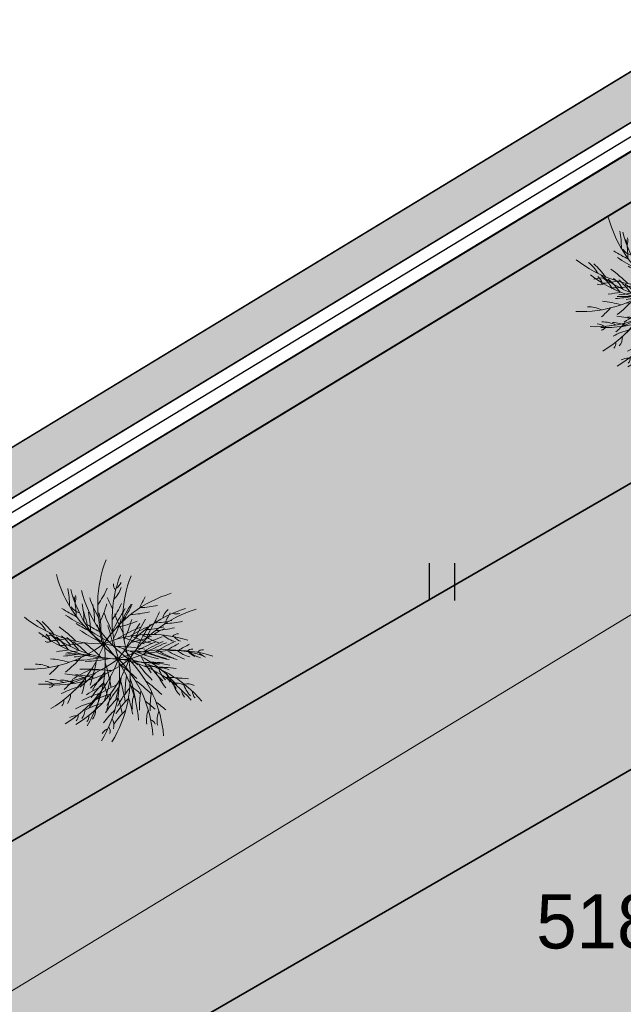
# Model space of a CAD drawing. Header units: millimetres. Extents: x 767170 to 66149698, y -983507 to 2493658.
# Tile 983 of 1056: x 5033960 to 5043684, y -548653 to -532785. Entities that reach past the tile are written whole.
import ezdxf

# ---------------------------------------------------------------- set-up
doc = ezdxf.new("R2010")
doc.units = ezdxf.units.MM
for name, color, linetype in [('(004) Точки рельефа', 7, 'Continuous'), ('(036) Растительность', 7, 'Continuous'), ('(040) Ограда', 7, 'Continuous'), ('GLUXOY OG', 7, 'Continuous'), ('ОЗЕЛЕНЕНИЕ', 64, 'Continuous')]:
    doc.layers.add(name, color=color, linetype=linetype)
doc.layers.add('G_Green', color=74, linetype='Continuous', lineweight=13)
doc.styles.add('BLACK', font='tahomabd.ttf')
doc.styles.add('D-431', font='txt')
doc.styles.get("Standard").update_dxf_attribs({"font": 'isocpeui.ttf'})
doc.linetypes.add('ОГРАДА_БЕТ', pattern='A,4,["|",Standard,S=0.8,R=0,X=0,Y=-0.8],4', length=8)
doc.linetypes.add('ОГРАДА_ГЛИН', pattern='A,4,["|",Standard,S=0.8,R=0,X=0,Y=-0.8],0.5,["|",Standard,S=0.8,R=0,X=0,Y=-0.8],3.5', length=8)
doc.dimstyles.new('genplan dimension', dxfattribs={"dimtxt": 1100, "dimasz": 450, "dimexe": 450, "dimexo": 0, "dimgap": 80, "dimtad": 1, "dimlfac": 0.001, "dimtxsty": 'BLACK', "dimblk": 'OBLIQUE', "dimcen": 0, "dimclrd": 186, "dimclre": 186, "dimclrt": 186, "dimadec": 1, "dimazin": 0, "dimtfac": 1, "dimtmove": 0, "dimatfit": 3, "dimldrblk": 'OBLIQUE', "dimfxl": 1, "dimlwd": 9, "dimlwe": 9, "dimarcsym": 0})

# ---------------------------------------------------------------- blocks, each defined once
blk = doc.blocks.new('_Oblique')
at = {"color": 0, "linetype": 'ByBlock', "lineweight": -2}
blk.add_line((-0.5, -0.5), (0.5, 0.5), dxfattribs=at)
blk = doc.blocks.new('*D288')
at = {"color": 186, "lineweight": 9, "transparency": 16777216}
for p, q in [((2330350, -509027), (2330595, -509431)), ((2255842, -554331), (2330362, -509047)), ((2255830, -554312), (2256076, -554716))]:
    blk.add_line(p, q, dxfattribs=at)
for p, xscale, yscale, zscale, rotation in [((2330362, -509047), 450.0000000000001, 450.0000000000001, 450.0000000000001, 31.28656990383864), ((2255842, -554331), 450, 450, 450, 211.2865699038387)]:
    blk.add_blockref('_Oblique', p, dxfattribs=dict(at, xscale=xscale, yscale=yscale, zscale=zscale, rotation=rotation))
at = {"color": 186, "transparency": 16777216, "insert": (2292697, -531023), "char_height": 1100, "attachment_point": 5, "rotation": 31.2866, "style": 'BLACK'}
blk.add_mtext('87,2', dxfattribs=at)
blk = doc.blocks.new('I04010')
for p, q in [((-0.412273, 0.007146), (-0.412273, 1.207146)), ((0.387727, 1.207146), (0.387727, 0.007146))]:
    blk.add_line(p, q)
blk = doc.blocks.new('A$C05d28b1e')
at = {"layer": '(040) Ограда', "ltscale": 600, "flags": 128}
blk.add_lwpolyline([(-65264, 129736), (-69528, 127118), (-60665, 110686), (-137359, 64080), (-200340, 25826), (-120613, -95364), (-115995, -101905)], dxfattribs=at)
at = {"layer": '(040) Ограда', "linetype": 'ОГРАДА_БЕТ', "ltscale": 600, "flags": 128}
blk.add_lwpolyline([(-64714, 129605), (-68996, 126975), (-60133, 110541), (-137151, 63738), (-199778, 25699), (-120282, -95139), (-115668, -101674)], dxfattribs=at)
at = {"layer": '(036) Растительность', "linetype": 'Continuous', "xscale": 500, "yscale": 500, "zscale": 500}
blk.add_blockref('I04010', (-141979, 55418), dxfattribs=at)
at = {"layer": '(004) Точки рельефа', "linetype": 'ByBlock', "insert": (-140467, 50243), "char_height": 875, "attachment_point": 4, "style": 'D-431'}
blk.add_mtext('518.52', dxfattribs=at)
blk = doc.blocks.new('СОСНА')
at = {"layer": 'G_Green', "color": 64, "lineweight": 13}
for centre, radius, start, end in [((2878, 1344), 3554, 158.6762, 198.3992), ((1575, 3112), 3554, 194.6762, 234.3992), ((3292, 909), 3554, 158.6762, 198.3992), ((3597, 887), 3554, 158.6762, 198.3992), ((-3722, 1355), 2235, 358.8582, 11.6374), ((1989, 2677), 3554, 194.6762, 234.3992), ((2294, 2655), 3554, 194.6762, 234.3992), ((-2895, 2932), 2731, 324.3585, 335.9165), ((-4029, 1003), 2731, 0.3585, 11.9165), ((3042, 2957), 4194, 199.7538, 208.1132), ((2476, -1728), 3554, 106.978, 146.7011), ((3457, 3193), 4194, 202.9939, 207.9441), ((4371, -443), 4194, 151.2958, 156.246), ((557, 4766), 4194, 237.3728, 244.0163), ((-1084, 1534), 438, 215.6845, 254.3401), ((-3309, 920), 2235, 358.8582, 11.6374), ((-4274, 30), 3378, 9.8403, 20.2324), ((-3004, 898), 2235, 358.8582, 11.6374), ((-3665, 2289), 3378, 333.8403, 344.2324), ((3581, -1135), 4194, 145.626, 156.6056), ((-2481, 2497), 2731, 324.3585, 335.9165), ((2890, -2164), 3554, 106.978, 146.7011), ((3844, -857), 4194, 148.0557, 156.4151), ((-2176, 2475), 2731, 324.3585, 335.9165), ((3195, -2185), 3554, 106.978, 146.7011), ((144, 3787), 2731, 272.6604, 284.2184), ((508, 3494), 2235, 271.1601, 283.9393), ((4785, -878), 4194, 151.2958, 156.246), ((1625, 861), 438, 127.9864, 166.642), ((-587, 3775), 3554, 231.7737, 271.4968), ((-2929, 197), 859, 27.3422, 54.9158), ((-3752, -821), 2235, 35.9558, 48.735), ((759, 4513), 4194, 235.7538, 244.1132), ((-3615, 568), 2731, 0.3585, 11.9165), ((-3310, 546), 2731, 0.3585, 11.9165), ((3456, 2522), 4194, 199.7538, 208.1132), ((-3252, 1854), 3378, 333.8403, 344.2324), ((3761, 2500), 4194, 199.7538, 208.1132), ((-838, 3992), 3378, 282.1421, 292.5343), ((-2947, 1832), 3378, 333.8403, 344.2324), ((4258, -1292), 4194, 148.0557, 156.4151), ((4563, -1314), 4194, 148.0557, 156.4151), ((922, 3059), 2235, 271.1601, 283.9393), ((5090, -900), 4194, 151.2958, 156.246), ((1227, 3037), 2235, 271.1601, 283.9393), ((1594, 1502), 424, 253.5396, 283.459), ((-3924, -2289), 3681, 44.5786, 54.5338), ((971, 4331), 4194, 237.3728, 244.0163), ((1173, 4078), 4194, 235.7538, 244.1132), ((1276, 4309), 4194, 237.3728, 244.0163), ((1478, 4056), 4194, 235.7538, 244.1132), ((-3860, -405), 3378, 9.8403, 20.2324), ((-3556, -427), 3378, 9.8403, 20.2324), ((2096, -3204), 4194, 111.1258, 122.1053), ((3995, -1570), 4194, 145.626, 156.6056), ((2469, -3124), 4194, 113.5554, 121.9148), ((4300, -1592), 4194, 145.626, 156.6056), ((558, 3351), 2731, 272.6604, 284.2184), ((3138, -3081), 4194, 116.7955, 121.7457), ((863, 3329), 2731, 272.6604, 284.2184), ((-173, 3340), 3554, 231.7737, 271.4968), ((-2723, 4597), 4194, 276.0914, 281.0417), ((-2101, 447), 184, 243.6822, 302.9427), ((-2396, 4480), 4194, 274.4704, 281.1138), ((132, 3318), 3554, 231.7737, 271.4968), ((-2515, -238), 859, 27.3422, 54.9158), ((-3338, -1257), 2235, 35.9558, 48.735), ((-2210, -260), 859, 27.3422, 54.9158), ((-3033, -1278), 2235, 35.9558, 48.735), ((849, -3067), 3554, 72.4777, 112.2008), ((1358, 3524), 3378, 247.6418, 258.034), ((-424, 3557), 3378, 282.1421, 292.5343), ((1827, 3785), 3681, 245.2827, 255.2378), ((-119, 3535), 3378, 282.1421, 292.5343), ((2051, 2798), 2731, 238.1601, 249.7181), ((2883, -3559), 4194, 113.5554, 121.9148), ((1775, 1108), 859, 228.0463, 255.6198), ((1630, 320), 184, 84.3863, 143.6467), ((1857, 688), 424, 219.0393, 248.9587), ((-2657, 3042), 3554, 267.7737, 307.4968), ((-3845, 1405), 3554, 300.8395, 340.5625), ((-2310, 4162), 4194, 276.0914, 281.0417), ((-1867, 4363), 4194, 271.5856, 281.305), ((-2005, 4140), 4194, 276.0914, 281.0417), ((-3510, -2724), 3681, 44.5786, 54.5338), ((-3205, -2746), 3681, 44.5786, 54.5338), ((-4011, -282), 3554, 328.4375, 8.1605), ((-1101, -3279), 3554, 40.4375, 80.1605), ((-3043, -2253), 3554, 4.4375, 44.1605), ((-117, -4056), 4194, 79.0855, 90.065), ((1263, -3503), 3554, 72.4777, 112.2008), ((2827, 2039), 3378, 215.6016, 225.9937), ((1568, -3525), 3554, 72.4777, 112.2008), ((243, -4186), 4194, 81.5152, 89.8746), ((2510, -3640), 4194, 111.1258, 122.1053), ((2815, -3662), 4194, 111.1258, 122.1053), ((2241, 3350), 3681, 245.2827, 255.2378), ((3188, -3581), 4194, 113.5554, 121.9148), ((2464, 2363), 2731, 238.1601, 249.7181), ((2769, 2341), 2731, 238.1601, 249.7181), ((3552, -3516), 4194, 116.7955, 121.7457), ((2189, 672), 859, 228.0463, 255.6198), ((3857, -3538), 4194, 116.7955, 121.7457), ((2044, -115), 184, 84.3863, 143.6467), ((2494, 651), 859, 228.0463, 255.6198), ((2349, -137), 184, 84.3863, 143.6467), ((-2243, 2607), 3554, 267.7737, 307.4968), ((-1938, 2585), 3554, 267.7737, 307.4968), ((-2269, -2933), 2731, 73.4561, 85.0141), ((-1983, 4045), 4194, 274.4704, 281.1138), ((-3431, 970), 3554, 300.8395, 340.5625), ((-1409, -3450), 3378, 82.9378, 93.33), ((-4235, 2669), 4194, 308.8514, 317.2108), ((-1678, 4023), 4194, 274.4704, 281.1138), ((-1453, 3928), 4194, 271.5856, 281.305), ((-3126, 948), 3554, 300.8395, 340.5625), ((-1148, 3906), 4194, 271.5856, 281.305), ((-4852, 420), 4194, 340.6514, 350.3707), ((-3598, -717), 3554, 328.4375, 8.1605), ((-3293, -739), 3554, 328.4375, 8.1605), ((-687, -3714), 3554, 40.4375, 80.1605), ((-2629, -2688), 3554, 4.4375, 44.1605), ((-382, -3736), 3554, 40.4375, 80.1605), ((-2324, -2710), 3554, 4.4375, 44.1605), ((1772, 3089), 3378, 247.6418, 258.034), ((3029, 1056), 2731, 206.1199, 217.6779), ((2077, 3067), 3378, 247.6418, 258.034), ((2546, 3328), 3681, 245.2827, 255.2378), ((2271, 252), 424, 219.0393, 248.9587), ((2576, 231), 424, 219.0393, 248.9587), ((-2449, -1229), 859, 63.3422, 90.9158), ((-4869, 2451), 4194, 312.0914, 317.0417), ((627, -3879), 3681, 113.6444, 123.5995), ((-995, -3886), 3378, 82.9378, 93.33), ((-690, -3907), 3378, 82.9378, 93.33), ((-4447, -1622), 4194, 8.2494, 17.9688), ((-2490, -3777), 4194, 45.5152, 53.8746), ((297, -4492), 4194, 79.0855, 90.065), ((3241, 1604), 3378, 215.6016, 225.9937), ((602, -4513), 4194, 79.0855, 90.065), ((656, -4621), 4194, 81.5152, 89.8746), ((3546, 1582), 3378, 215.6016, 225.9937), ((832, -4505), 4194, 84.7552, 89.7055), ((961, -4643), 4194, 81.5152, 89.8746), ((1899, -231), 859, 196.006, 223.5796), ((1170, -914), 438, 61.4459, 100.1015), ((-2035, -1665), 859, 63.3422, 90.9158), ((-1730, -1687), 859, 63.3422, 90.9158), ((-4455, 2016), 4194, 312.0914, 317.0417), ((-1855, -3368), 2731, 73.4561, 85.0141), ((-259, -3390), 2731, 106.5218, 118.0798), ((-1550, -3390), 2731, 73.4561, 85.0141), ((-3821, 2234), 4194, 308.8514, 317.2108), ((-5150, -33), 4194, 343.5361, 350.1796), ((-3516, 2212), 4194, 308.8514, 317.2108), ((2399, -2893), 3681, 141.2424, 151.1976), ((-4438, -16), 4194, 340.6514, 350.3707), ((-4133, -37), 4194, 340.6514, 350.3707), ((-4033, -2057), 4194, 8.2494, 17.9688), ((2846, -1174), 2731, 170.1199, 181.6779), ((-3728, -2079), 4194, 8.2494, 17.9688), ((-2076, -4212), 4194, 45.5152, 53.8746), ((-1771, -4234), 4194, 45.5152, 53.8746), ((3443, 621), 2731, 206.1199, 217.6779), ((1246, -4940), 4194, 84.7552, 89.7055), ((3748, 599), 2731, 206.1199, 217.6779), ((1746, -630), 424, 186.999, 216.9184), ((1551, -4962), 4194, 84.7552, 89.7055), ((-2225, -1281), 424, 54.3352, 84.2546), ((-2103, -867), 184, 279.6822, 338.9427), ((-683, -3194), 2235, 105.0215, 117.8007), ((-4150, 1994), 4194, 312.0914, 317.0417), ((1040, -4314), 3681, 113.6444, 123.5995), ((1388, -2871), 2731, 134.1199, 145.6779), ((1345, -4336), 3681, 113.6444, 123.5995), ((-4502, -2161), 4194, 11.1342, 17.7776), ((2813, -3328), 3681, 141.2424, 151.1976), ((3118, -3350), 3681, 141.2424, 151.1976), ((-2200, -4381), 4194, 48.7552, 53.7055), ((2313, -666), 859, 196.006, 223.5796), ((1584, -1350), 438, 61.4459, 100.1015), ((2159, -1066), 424, 186.999, 216.9184), ((2618, -688), 859, 196.006, 223.5796), ((1889, -1371), 438, 61.4459, 100.1015), ((154, -3825), 2731, 106.5218, 118.0798), ((459, -3847), 2731, 106.5218, 118.0798), ((-4736, -468), 4194, 343.5361, 350.1796), ((1801, -3306), 2731, 134.1199, 145.6779), ((-4432, -490), 4194, 343.5361, 350.1796), ((2106, -3328), 2731, 134.1199, 145.6779), ((-4088, -2596), 4194, 11.1342, 17.7776), ((-3783, -2618), 4194, 11.1342, 17.7776), ((3260, -1609), 2731, 170.1199, 181.6779), ((3565, -1631), 2731, 170.1199, 181.6779), ((2464, -1087), 424, 186.999, 216.9184), ((-269, -3629), 2235, 105.0215, 117.8007), ((36, -3651), 2235, 105.0215, 117.8007), ((-1786, -4817), 4194, 48.7552, 53.7055), ((-1481, -4838), 4194, 48.7552, 53.7055)]:
    blk.add_arc(centre, radius, start, end, dxfattribs=at)
at = {"layer": 'G_Green', "color": 62, "lineweight": 13}
for centre, radius, start, end in [((-388, 2164), 424, 305.2377, 335.1571), ((-37, 1913), 184, 170.5847, 229.8451), ((-813, 2110), 859, 314.2447, 341.8182), ((-1726, 1529), 424, 341.2377, 11.1571), ((-2443, 184), 424, 18.3352, 48.2546), ((-1832, -1430), 184, 312.748, 12.0084), ((-1892, -1228), 438, 321.8478, 0.5034), ((921, -2892), 2235, 132.6196, 145.3988), ((1176, -1551), 859, 160.006, 187.5796), ((-1478, -1663), 438, 321.8478, 0.5034), ((-1174, -1685), 438, 321.8478, 0.5034), ((1335, -3328), 2235, 132.6196, 145.3988), ((1589, -1986), 859, 160.006, 187.5796), ((-1294, -2278), 424, 87.401, 117.3204), ((-1418, -1865), 184, 312.748, 12.0084), ((-1113, -1887), 184, 312.748, 12.0084), ((-647, -2146), 438, 349.4459, 28.1015), ((1640, -3350), 2235, 132.6196, 145.3988), ((805, -2146), 184, 16.346, 75.6065), ((1894, -2008), 859, 160.006, 187.5796), ((-199, -2606), 424, 114.999, 144.9184), ((-501, -2297), 184, 340.346, 39.6065)]:
    blk.add_arc(centre, radius, start, end, dxfattribs=at)
blk = doc.blocks.new('A$C49283f3b')
at = {"true_color": 0x00e000, "transparency": 33554687}
h = blk.add_hatch(color=92, dxfattribs=at)
h.dxf.hatch_style = 1
edge = h.paths.add_edge_path(flags=17)
edge.add_line((-37232, 36819), (-35590, 43547))
edge.add_line((-35590, 43547), (-32430, 42776))
edge.add_line((-32430, 42776), (-31659, 45936))
edge.add_line((-31659, 45936), (-28499, 45165))
edge.add_line((-28499, 45165), (-27728, 48325))
edge.add_line((-27728, 48325), (-24568, 47554))
edge.add_line((-24568, 47554), (-23797, 50714))
edge.add_line((-23797, 50714), (-20637, 49942))
edge.add_line((-20637, 49942), (-19866, 53102))
edge.add_line((-19866, 53102), (-16706, 52331))
edge.add_line((-16706, 52331), (-15935, 55491))
edge.add_line((-15935, 55491), (-12775, 54720))
edge.add_line((-12775, 54720), (-12004, 57880))
edge.add_line((-12004, 57880), (-5276, 56238))
edge.add_line((-5276, 56238), (-5231, 56266))
edge.add_line((-5231, 56266), (-6321, 58060))
edge.add_line((-6321, 58060), (-5296, 58684))
edge.add_line((-5296, 58684), (-8567, 64068))
edge.add_arc((-11131, 62510), 3000, 31.2866, 120.0548)
edge.add_line((-12634, 65106), (-33239, 53184))
edge.add_line((-33239, 53184), (-50141, 43404))
edge.add_arc((-48638, 40807), 3000, 120.0548, 209.0885)
edge.add_line((-51260, 39349), (-44804, 27744))
edge.add_line((-44804, 27744), (-37650, 31724))
edge.add_line((-37650, 31724), (-38318, 32824))
edge.add_line((-38318, 32824), (-36695, 33811))
edge.add_line((-36695, 33811), (-38175, 36246))
edge.add_line((-38175, 36246), (-37232, 36819))
blk = doc.blocks.new('A$C2cdd6916')
dim = blk.add_linear_dim(base=(19119.199, 52493.966), p1=(-55412.06, 7228.836), p2=(19107.367, 52513.437), angle=31.2865699, dimstyle='genplan dimension')
dim.commit()
dim.dimension.update_dxf_attribs({"geometry": '*D288', "text_midpoint": (-18545.182, 30517.578), "insert": (-2311242.442, 561540.579)})

msp = doc.modelspace()

# ---------------------------------------------------------------- hatches: boundary and pattern name
at = {"true_color": 0xb1ab95}
h = msp.add_hatch(color=253, dxfattribs=at)
h.dxf.hatch_style = 1
edge = h.paths.add_edge_path(flags=17)
edge.add_line((5098328.86, -738071.2), (5097915.34, -737503.02))
edge.add_line((5097915.34, -737503.02), (5096931.78, -738360.79))
edge.add_line((5096931.78, -738360.79), (5059545.14, -686990.45))
edge.add_line((5059545.14, -686990.45), (5004229.9, -602908.45))
edge.add_arc((5009661.29, -598492.56), 7000, 211.28657, 219.112196, ccw=False)
edge.add_line((5003679.22, -602127.79), (5003229.88, -601388.36))
edge.add_line((5003229.88, -601388.36), (4983953.64, -572087.48))
edge.add_line((4983953.64, -572087.48), (5111746.18, -494446.5))
edge.add_line((5111746.18, -494446.5), (5116840.86, -503524.83))
edge.add_line((5116840.86, -503524.83), (5114029.81, -505186.6))
edge.add_line((5114029.81, -505186.6), (5117083.12, -510351.6))
edge.add_line((5117083.12, -510351.6), (5119777.97, -508758.53))
edge.add_line((5119777.97, -508758.53), (5173113.12, -603797.76))
edge.add_line((5173113.12, -603797.76), (5142488.82, -624059.16))
edge.add_line((5142488.82, -624059.16), (5142257.35, -629108.35))
edge.add_line((5142257.35, -629108.35), (5143613.74, -630946.33))
edge.add_line((5143613.74, -630946.33), (5122742.68, -649693.55))
edge.add_line((5122742.68, -649693.55), (5153709.99, -689621.19))
edge.add_line((5153709.99, -689621.19), (5107133.67, -729612.65))
edge.add_line((5107133.67, -729612.65), (5104266.42, -726274.34))
edge.add_line((5104266.42, -726274.34), (5099895.98, -730028.08))
edge.add_line((5099895.98, -730028.08), (5102913.13, -734173.73))
edge.add_line((5102913.13, -734173.73), (5104023.68, -733205.21))
edge.add_line((5104023.68, -733205.21), (5101482.87, -730246.98))
edge.add_line((5101482.87, -730246.98), (5104137.97, -727966.53))
edge.add_line((5104137.97, -727966.53), (5106679.31, -730925.39))
edge.add_line((5106679.31, -730925.39), (5154671.28, -689718.44))
edge.add_line((5154671.28, -689718.44), (5123694.92, -649779.14))
edge.add_line((5123694.92, -649779.14), (5144554.49, -631042.24))
edge.add_line((5144554.49, -631042.24), (5142967.99, -628892.43))
edge.add_line((5142967.99, -628892.43), (5143171.79, -624446.63))
edge.add_line((5143171.79, -624446.63), (5174041.97, -604022.56))
edge.add_line((5174041.97, -604022.56), (5112002, -493472.01))
edge.add_line((5112002, -493472.01), (4982970.04, -571866.01))
edge.add_line((4982970.04, -571866.01), (5058969.43, -687388.99))
edge.add_line((5058969.43, -687388.99), (5096815.68, -739390.85))
edge.add_line((5096815.68, -739390.85), (5098328.86, -738071.2))
h.paths.add_polyline_path([(5058640.46, -687616.72), (4982407.98, -571739.45), (5112148.18, -492915.16), (5174572.74, -604151.02), (5143562.06, -624668.05), (5143374.06, -628769.05), (5145092.06, -631097.05), (5124239.06, -649828.05), (5155218.78, -689771.68), (5106939.91, -731228.8), (5107460.9, -731835.39), (5104805.8, -734115.84), (5104284.31, -733508.66), (5103149.42, -734498.41), (5104323.65, -736111.82), (5109153.09, -731963.84), (5108306.41, -730978.06), (5156180.05, -689868.9), (5125191.31, -649913.64), (5146032.82, -631192.96), (5144084.7, -628553.13), (5144245.04, -625055.52), (5175501.59, -604375.82), (5112404, -491940.66), (4981424.38, -571517.97), (5058064.75, -688015.26), (5096633.24, -741009.51), (5098978.66, -738964.05), (5098565.15, -738395.87), (5096749.34, -739979.46)])
at = {"true_color": 0x7abf6e, "transparency": 33554687}
h = msp.add_hatch(color=83, dxfattribs=at)
h.dxf.hatch_style = 1
edge = h.paths.add_edge_path()
edge.add_line((5114029.81, -505186.6), (5116840.86, -503524.83))
edge.add_line((5116840.86, -503524.83), (5111746.18, -494446.5))
edge.add_line((5111746.18, -494446.5), (4983953.64, -572087.48))
edge.add_line((4983953.64, -572087.48), (5003229.88, -601388.36))
edge.add_line((5003229.88, -601388.36), (4986625.3, -574064.19))
edge.add_line((4986625.3, -574064.19), (4985404.9, -572055.93))
edge.add_line((4985404.9, -572055.93), (4990147.82, -569173.71))
edge.add_line((4990147.82, -569173.71), (4991368.22, -571181.97))
edge.add_line((4991368.22, -571181.97), (5011750.14, -558796.11))
edge.add_line((5011750.14, -558796.11), (5098841.45, -508402.75))
edge.add_arc((5102347.25, -514461.58), 7000, 48.679871, 120.054821, ccw=False)
edge.add_arc((5108949.9, -506951.26), 3000, 228.679871, 299.878037)
edge.add_line((5110444.37, -509552.52), (5115047.42, -506908))
edge.add_line((5115047.42, -506908), (5114029.81, -505186.6))
at = {"true_color": 0x939598}
h = msp.add_hatch(color=252, dxfattribs=at)
h.dxf.hatch_style = 1
edge = h.paths.add_edge_path(flags=16)
edge.add_line((5023708.6, -594051.74), (5011051.61, -601743.25))
edge.add_arc((5009493.66, -599179.51), 3000, 211.28657, 301.28657, ccw=False)
edge.add_line((5006929.91, -600737.47), (4992991.9, -577801.35))
edge.add_arc((4995555.64, -576243.39), 3000, 121.28657, 211.28657, ccw=False)
edge.add_line((4993997.69, -573679.65), (5007535.03, -565453.16))
edge.add_arc((5009092.99, -568016.9), 3000, 29.088455, 121.28657, ccw=False)
edge.add_line((5011714.6, -566558.42), (5019388.96, -580353.06))
edge.add_line((5019388.96, -580353.06), (5020361.99, -582102.09))
edge.add_line((5020361.99, -582102.09), (5022308.06, -585600.14))
edge.add_line((5022308.06, -585600.14), (5023281.1, -587349.17))
edge.add_line((5023281.1, -587349.17), (5024772.25, -590029.52))
edge.add_arc((5022150.64, -591488), 3000, -58.71343, 29.088455, ccw=False)
edge = h.paths.add_edge_path(flags=16)
edge.add_line((5083053.35, -604862.94), (5091159.4, -619934.02))
edge.add_arc((5088517.31, -621355.08), 3000, -61.72623, 28.27377, ccw=False)
edge.add_line((5089938.37, -623997.16), (5062215.1, -638908.24))
edge.add_arc((5060794.04, -636266.15), 3000, 209.088455, 298.27377, ccw=False)
edge.add_line((5058172.43, -637724.63), (5050663.25, -624226.89))
edge.add_arc((5053284.86, -622768.41), 3000, 121.28657, 209.088455, ccw=False)
edge.add_line((5051726.9, -620204.67), (5078853.32, -603720.26))
edge.add_arc((5080411.27, -606284), 3000, 28.27377, 121.28657, ccw=False)
edge = h.paths.add_edge_path(flags=16)
edge.add_line((5119460.31, -604792.73), (5114069.3, -595313.39))
edge.add_line((5114069.3, -595313.39), (5110127.26, -588381.85))
edge.add_arc((5112735.03, -586898.78), 3000, 120.099397, 209.6274, ccw=False)
edge.add_line((5111230.53, -584303.31), (5134657.29, -570723.62))
edge.add_arc((5136161.8, -573319.09), 3000, 29.878037, 120.099397, ccw=False)
edge.add_line((5138763.06, -571824.62), (5141629.68, -576814.25))
edge.add_line((5141629.68, -576814.25), (5144200.53, -581289.05))
edge.add_line((5144200.53, -581289.05), (5146126.62, -584641.6))
edge.add_arc((5143525.35, -586136.06), 3000, -59.036343, 29.878037, ccw=False)
edge.add_line((5145068.83, -588708.55), (5133515.03, -595640.8))
edge.add_arc((5135058.51, -598213.28), 3000, 120.963657, 150.600522)
edge.add_line((5132444.86, -596740.59), (5129319.04, -602288.16))
edge.add_arc((5126705.38, -600815.47), 3000, 298.27377, 330.600522, ccw=False)
edge.add_line((5128126.44, -603457.55), (5123489.14, -605951.74))
edge.add_arc((5122068.09, -603309.65), 3000, 209.6274, 298.27377, ccw=False)
edge = h.paths.add_edge_path(flags=16)
edge.add_line((5104948.51, -512967.11), (5109958.55, -521687.58))
edge.add_line((5109958.55, -521687.58), (5113442.83, -527752.3))
edge.add_line((5113442.83, -527752.3), (5117900.19, -535510.76))
edge.add_arc((5115298.92, -537005.23), 3000, -59.410366, 29.878037, ccw=False)
edge.add_line((5116825.58, -539587.73), (5108211.96, -544679.71))
edge.add_line((5108211.96, -544679.71), (5104139.23, -547087.32))
edge.add_line((5104139.23, -547087.32), (5093778.56, -553212.07))
edge.add_line((5093778.56, -553212.07), (5095855.99, -556630.65))
edge.add_line((5095855.99, -556630.65), (5104998.8, -551225.84))
edge.add_arc((5106525.46, -553808.34), 3000, 30.603626, 120.589661, ccw=False)
edge.add_line((5109107.59, -552281.05), (5111575.02, -556453.8))
edge.add_line((5111575.02, -556453.8), (5114993.09, -554376.68))
edge.add_line((5114993.09, -554376.68), (5112551.3, -550246.14))
edge.add_arc((5115133.8, -548719.48), 3000, 120.589634, 210.589634, ccw=False)
edge.add_line((5113607.14, -546136.98), (5118754.2, -543094.27))
edge.add_arc((5120280.86, -545676.78), 3000, 29.878037, 120.589634, ccw=False)
edge.add_line((5122882.13, -544182.31), (5129098.76, -555002.96))
edge.add_line((5129098.76, -555002.96), (5123414.22, -558268.81))
edge.add_line((5123414.22, -558268.81), (5125492.13, -561688.17))
edge.add_line((5125492.13, -561688.17), (5131091.38, -558471.31))
edge.add_line((5131091.38, -558471.31), (5133781.47, -563153.68))
edge.add_arc((5131180.21, -564648.14), 3000, -59.900603, 29.878037, ccw=False)
edge.add_line((5132684.71, -567243.61), (5104161.64, -583777.46))
edge.add_line((5104161.64, -583777.46), (5107816.03, -589791.04))
edge.add_line((5107816.03, -589791.04), (5106690.95, -590430.89))
edge.add_line((5106690.95, -590430.89), (5115866.46, -606564.75))
edge.add_arc((5113258.69, -608047.83), 3000, -61.72623, 29.6274, ccw=False)
edge.add_line((5114679.74, -610689.91), (5098745.31, -619260.31))
edge.add_arc((5097324.26, -616618.23), 3000, 208.27377, 298.27377, ccw=False)
edge.add_line((5094682.17, -618039.28), (5086159.36, -602193.32))
edge.add_arc((5088801.44, -600772.26), 3000, 120.099397, 208.27377, ccw=False)
edge.add_line((5087296.93, -598176.79), (5089797.86, -596727.09))
edge.add_line((5089797.86, -596727.09), (5087872.49, -593558.75))
edge.add_line((5087872.49, -593558.75), (5063410.69, -608423.9))
edge.add_line((5063410.69, -608423.9), (5049977.64, -616587.01))
edge.add_arc((5048419.68, -614023.27), 3000, 209.088478, 301.28657, ccw=False)
edge.add_line((5045798.07, -615481.75), (5034604.8, -595361.87))
edge.add_arc((5037226.41, -593903.39), 3000, 120.589634, 209.088455, ccw=False)
edge.add_line((5035699.76, -591320.89), (5046322.96, -585040.94))
edge.add_arc((5047657.97, -587727.53), 3000, 30.589658, 116.423367, ccw=False)
edge.add_line((5050240.47, -586200.87), (5053470.69, -591665.14))
edge.add_line((5053470.69, -591665.14), (5056966.99, -589638.46))
edge.add_line((5056966.99, -589638.46), (5053703.67, -584198.45))
edge.add_arc((5056266.31, -582638.67), 3000, 120.589634, 211.327181, ccw=False)
edge.add_line((5054739.65, -580056.17), (5067056.79, -572784.05))
edge.add_line((5067056.79, -572784.05), (5064979.36, -569365.47))
edge.add_line((5064979.36, -569365.47), (5052568.79, -576702.04))
edge.add_line((5052568.79, -576702.04), (5040421.9, -583882.72))
edge.add_line((5040421.9, -583882.72), (5033889.81, -587744.19))
edge.add_arc((5032363.15, -585161.69), 3000, 209.088455, 300.589634, ccw=False)
edge.add_line((5029741.54, -586620.17), (5017029.48, -563770.27))
edge.add_arc((5019651.09, -562311.79), 3000, 120.054821, 209.088455, ccw=False)
edge.add_line((5018148.6, -559715.15), (5035050.78, -549935.1))
edge.add_line((5035050.78, -549935.1), (5055655.83, -538012.47))
edge.add_arc((5057158.31, -540609.11), 3000, 31.28657, 120.054821, ccw=False)
edge.add_line((5059722.05, -539051.15), (5062993.86, -544435.17))
edge.add_line((5062993.86, -544435.17), (5071966.95, -538982.32))
edge.add_line((5071966.95, -538982.32), (5068879.39, -533901.49))
edge.add_arc((5071443.13, -532343.53), 3000, 120.054821, 211.28657, ccw=False)
edge.add_line((5069940.65, -529746.89), (5097130.07, -514014.36))
edge.add_line((5097130.07, -514014.36), (5100844.76, -511864.94))
edge.add_arc((5102347.25, -514461.58), 3000, 29.878037, 120.054821, ccw=False)
edge = h.paths.add_edge_path(flags=16)
edge.add_line((5102002.44, -702025.69), (5090386.08, -711565.34))
edge.add_arc((5088482.14, -709246.93), 3000, 216.04662, 309.393717, ccw=False)
edge.add_line((5086056.53, -711012.26), (5082519.84, -706152.74))
edge.add_arc((5084945.45, -704387.41), 3000, 129.393717, 216.04662, ccw=False)
edge.add_line((5083041.51, -702069), (5094386.69, -692752.05))
edge.add_arc((5096290.63, -695070.46), 3000, 39.393717, 129.393717, ccw=False)
edge.add_line((5098609.04, -693166.53), (5102416.91, -697803.35))
edge.add_arc((5100098.5, -699707.28), 3000, -50.606283, 39.393717, ccw=False)
edge = h.paths.add_edge_path()
edge.add_arc((5143525.35, -586136.06), 7000, 300.963657, 389.878037)
edge.add_line((5149594.97, -582648.98), (5140723.46, -567207.27))
edge.add_line((5140723.46, -567207.27), (5111792.88, -516850.78))
edge.add_arc((5114394.14, -515356.32), 3000, 119.878037, 209.878037, ccw=False)
edge.add_line((5112899.68, -512755.05), (5117083.12, -510351.6))
edge.add_line((5117083.12, -510351.6), (5115047.42, -506908))
edge.add_line((5115047.42, -506908), (5110444.37, -509552.52))
edge.add_arc((5108949.9, -506951.26), 3000, 228.679871, 299.878037, ccw=False)
edge.add_arc((5102347.25, -514461.58), 7000, 48.679871, 120.054821)
edge.add_line((5098841.45, -508402.75), (5011750.14, -558796.11))
edge.add_line((5011750.14, -558796.11), (4991368.22, -571181.97))
edge.add_line((4991368.22, -571181.97), (4986625.3, -574064.19))
edge.add_line((4986625.3, -574064.19), (5003229.88, -601388.36))
edge.add_line((5003229.88, -601388.36), (5003679.22, -602127.79))
edge.add_arc((5009661.29, -598492.56), 7000, 211.28657, 301.28657)
edge.add_line((5013296.52, -604474.62), (5025214.6, -597232.14))
edge.add_arc((5026772.56, -599795.88), 3000, 29.088455, 121.28657, ccw=False)
edge.add_line((5029394.17, -598337.4), (5031112.52, -601426.14))
edge.add_arc((5028490.91, -602884.62), 3000, -60.911545, 29.088455, ccw=False)
edge.add_line((5029949.39, -605506.23), (5027327.78, -606964.71))
edge.add_line((5027327.78, -606964.71), (5044829.51, -638424.04))
edge.add_line((5044829.51, -638424.04), (5046768.68, -637345.22))
edge.add_arc((5048227.16, -639966.83), 3000, 15.949142, 119.088455, ccw=False)
edge.add_line((5051111.68, -639142.48), (5056747.37, -658886.99))
edge.add_line((5056747.37, -658886.99), (5077182.73, -709015.8))
edge.add_line((5077182.73, -709015.8), (5102438.15, -743717.49))
edge.add_arc((5100012.54, -745482.82), 3000, -46.417977, 36.04662, ccw=False)
edge.add_line((5102080.72, -747655.99), (5110849.13, -739311.19))
edge.add_arc((5108780.92, -737138.05), 3000, 216.04662, 313.582833, ccw=False)
edge.add_line((5106355.31, -738903.38), (5091951.02, -719111.47))
edge.add_arc((5094376.63, -717346.14), 3000, 129.393717, 216.04662, ccw=False)
edge.add_line((5092472.7, -715027.73), (5133909.14, -681006.43))
edge.add_line((5133909.14, -681006.43), (5135174.86, -682548.2))
edge.add_line((5135174.86, -682548.2), (5138272.08, -680012.3))
edge.add_line((5138272.08, -680012.3), (5120497.97, -658368.9))
edge.add_line((5120497.97, -658368.9), (5090358.64, -683120.09))
edge.add_line((5090358.64, -683120.09), (5092262.58, -685438.49))
edge.add_arc((5089944.17, -687342.43), 3000, -50.606283, 39.393717, ccw=False)
edge.add_line((5091848.11, -689660.84), (5082949.52, -696968.59))
edge.add_arc((5081045.59, -694650.18), 3000, 202.178608, 309.393717, ccw=False)
edge.add_line((5078267.55, -695782.66), (5062318.03, -656657.79))
edge.add_arc((5065096.06, -655525.3), 3000, 165.441673, 202.178608, ccw=False)
edge.add_line((5062192.38, -654771.21), (5065276.99, -642893.81))
edge.add_arc((5068180.67, -643647.91), 3000, 118.27377, 165.441673, ccw=False)
edge.add_line((5066759.61, -641005.82), (5129510.67, -607254.91))
edge.add_arc((5125247.5, -599328.66), 9000, 298.27377, 330.600522)
edge.add_line((5133088.46, -603746.72), (5135410.25, -599626.12))
edge.add_arc((5138023.91, -601098.81), 3000, 120.963657, 150.600522, ccw=False)
edge.add_line((5136480.43, -598526.33), (5147126.81, -592138.52))

# ---------------------------------------------------------------- block references
for name, p in [('A$C2cdd6916', (5079531.98, -561540.58, -3656)), ('A$C49283f3b', (5068289.46, -603118.8))]:
    msp.add_blockref(name, p)

# ---------------------------------------------------------------- next in the draw order: block references
at = {"color": 5, "lineweight": 50}
msp.add_blockref('A$C05d28b1e', (5182748.06, -597565.05), dxfattribs=at)

# ---------------------------------------------------------------- next in the draw order: linework, layer by layer
for points in [[(5099025.24, -738923.43), (5096633.24, -741009.51), (5058064.75, -688015.26), (4981424.38, -571517.97), (5112404, -491940.66), (5175501.59, -604375.82), (5144245.04, -625055.52), (5144084.7, -628553.13), (5146032.82, -631192.96), (5125191.31, -649913.64), (5156180.05, -689868.9), (5108306.41, -730978.06), (5109153.09, -731963.84), (5104323.65, -736111.82)], [(5156180.05, -689868.9), (5125191.31, -649913.64), (5146032.82, -631192.96), (5144084.7, -628553.13), (5144245.04, -625055.52), (5175501.59, -604375.82), (5112404, -491940.66), (4981424.38, -571517.97), (5058064.75, -688015.26)], [(5058640.46, -687616.72), (4982407.98, -571739.45), (5112148.18, -492915.16), (5174572.74, -604151.02), (5143562.06, -624668.05), (5143374.06, -628769.05), (5145092.06, -631097.05), (5124239.06, -649828.05), (5155218.78, -689771.68)], [(5154671.28, -689718.44), (5123694.92, -649779.14), (5144554.49, -631042.24), (5142967.99, -628892.43), (5143171.79, -624446.63), (5174041.97, -604022.56), (5112002, -493472.01), (4982970.04, -571866.01), (5058969.43, -687388.99)], [(5116840.86, -503524.83), (5111746.18, -494446.5), (4983953.64, -572087.48), (5059545.14, -686990.45), (5096931.78, -738360.79), (5097915.34, -737503.02)], [(5111746.18, -494446.5), (4983953.64, -572087.48)], [(5098841.45, -508402.75), (5011750.14, -558796.11)], [(5098841.45, -508402.75), (5011750.14, -558796.11)], [(5011750.14, -558796.11), (5098841.45, -508402.75)], [(5035050.78, -549935.1), (5055655.83, -538012.47)], [(5055655.83, -538012.47), (5035050.78, -549935.1)]]:
    msp.add_lwpolyline(points)
for points in [[(5059545.14, -686990.45), (5004229.9, -602908.45, -0.03415901), (5003679.22, -602127.79), (5003229.88, -601388.36), (4983953.64, -572087.48), (5111746.18, -494446.5), (5116840.86, -503524.83), (5114029.81, -505186.6), (5117083.12, -510351.6), (5119777.97, -508758.53), (5173113.12, -603797.76), (5142488.82, -624059.16), (5142257.35, -629108.35), (5143613.74, -630946.33), (5122742.68, -649693.55), (5153709.99, -689621.19)], [(5018148.6, -559715.15), (5035050.78, -549935.1), (5055655.83, -538012.47, -0.40793085), (5059722.05, -539051.15), (5062993.86, -544435.17), (5071966.95, -538982.32), (5068879.39, -533901.49, -0.42052431), (5069940.65, -529746.89), (5097130.07, -514014.36)], [(5032699.2, -559571.87), (5035859.17, -560342.97), (5036630.27, -557183), (5039790.24, -557954.1), (5040561.34, -554794.13), (5043721.31, -555565.24), (5044492.41, -552405.27), (5047652.38, -553176.37), (5048423.48, -550016.4), (5051583.45, -550787.5), (5052354.55, -547627.53), (5055514.52, -548398.64), (5056285.62, -545238.67), (5063013.69, -546880.46), (5063058.93, -546852.97), (5061968.36, -545058.35), (5062993.86, -544435.17), (5059722.05, -539051.15, 0.40793085), (5055655.83, -538012.47), (5035050.78, -549935.1), (5018148.6, -559715.15, 0.40928213)]]:
    msp.add_lwpolyline(points, format="xyb")
at = {"layer": 'GLUXOY OG', "color": 186, "linetype": 'ОГРАДА_ГЛИН', "lineweight": 30, "ltscale": 400}
for points in [[(5096749.34, -739979.46), (5058640.46, -687616.72), (4982407.98, -571739.45), (5112148.18, -492915.16), (5174572.74, -604151.02), (5143562.06, -624668.05), (5143374.06, -628769.05), (5145092.06, -631097.05), (5124239.06, -649828.05), (5155218.78, -689771.68)], [(5154671.28, -689718.44), (5123694.92, -649779.14), (5144554.49, -631042.24), (5142967.99, -628892.43), (5143171.79, -624446.63), (5174041.97, -604022.56), (5112002, -493472.01), (4982970.04, -571866.01), (5058969.43, -687388.99), (5096815.68, -739390.85)]]:
    msp.add_lwpolyline(points, dxfattribs=at)
at = {"layer": 'GLUXOY OG', "color": 186, "lineweight": 30, "ltscale": 400}
msp.add_lwpolyline([(5154945.03, -689745.06), (5123966.99, -649803.59), (5144823.28, -631069.65), (5143171.03, -628830.74), (5143366.93, -624557.34), (5174307.36, -604086.79), (5112075.09, -493193.58), (4982689.01, -571802.73), (5058804.94, -687502.85), (5096782.51, -739685.15)], dxfattribs=at)

# ---------------------------------------------------------------- next in the draw order: block references
at = {"layer": 'ОЗЕЛЕНЕНИЕ', "color": 1, "linetype": 'Continuous', "lineweight": 40, "xscale": 0.5598719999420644, "yscale": 0.5598719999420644, "zscale": 0.5598719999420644}
for p in [(5044485.42, -537203.32), (5035594.3, -542965.46)]:
    msp.add_blockref('СОСНА', p, dxfattribs=at)

doc.saveas('drawing.dxf')
